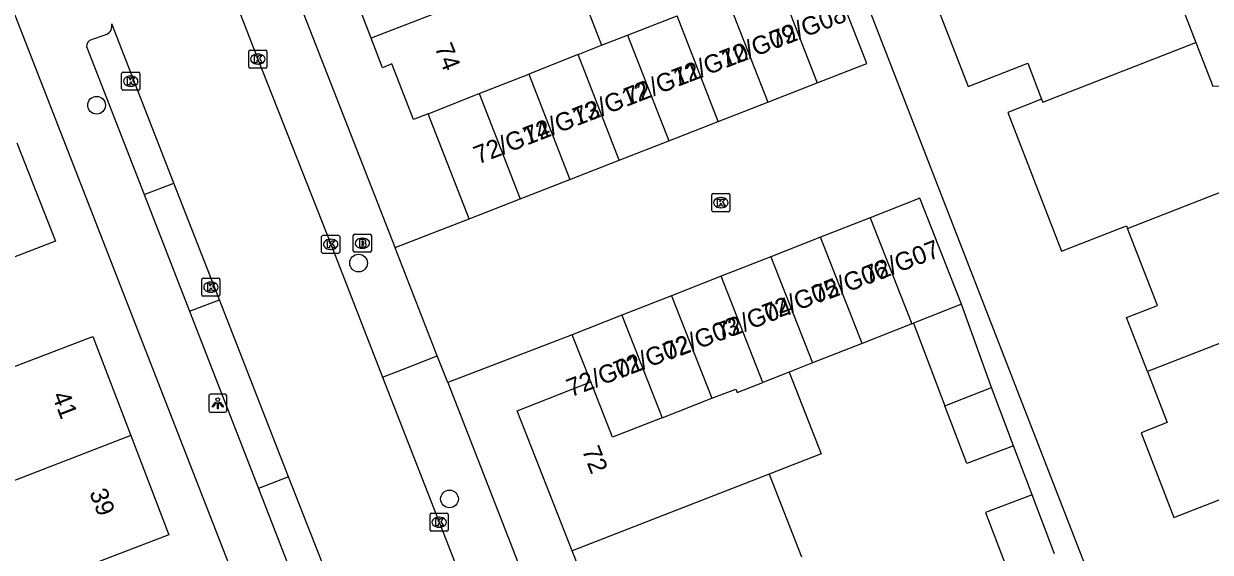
# Model space of a CAD drawing. Extents: x 159689 to 160786, y 387323 to 388339.
# Drawn here: x 159931.8 to 159997.4, y 387711.1 to 387740.3 of the extents above; entities that cross this region are included whole.
import ezdxf

# ---------------------------------------------------------------- set-up
doc = ezdxf.new("R2010")
doc.units = 0
for name, color, linetype in [('IMGEO_Boom', 7, 'Continuous'), ('IMGEO_Brandkraan', 7, 'Continuous'), ('IMGEO_Kolk', 7, 'Continuous'), ('IMGEO_Lichtpunt', 7, 'Continuous'), ('IMGEO_Pand', 7, 'Continuous'), ('IMGEO_Pand_nummerreeks', 7, 'Continuous'), ('IMGEO_Rijbaan_lokaal_open', 7, 'Continuous'), ('IMGEO_Voetpad_open', 7, 'Continuous')]:
    doc.layers.add(name, color=color, linetype=linetype)

msp = doc.modelspace()

# ---------------------------------------------------------------- linework, layer by layer
at = {"layer": 'IMGEO_Boom'}
for centre in [(159935.831, 387735.842), (159950.318, 387727.118), (159955.346, 387714.078)]:
    msp.add_circle(centre, 0.489, dxfattribs=at)
at = {"layer": 'IMGEO_Brandkraan'}
for p, q in [((159950.026, 387727.786), (159950.026, 387728.638)), ((159950.101, 387728.712), (159950.953, 387728.712)), ((159950.514, 387728.492), (159950.539, 387728.492)), ((159951.027, 387728.638), (159951.027, 387727.786)), ((159950.953, 387727.712), (159950.101, 387727.712)), ((159950.537, 387727.932), (159950.512, 387727.932))]:
    msp.add_line(p, q, dxfattribs=at)
for points in [[(159950.026, 387727.786), (159950.026, 387728.638)], [(159950.101, 387728.712), (159950.953, 387728.712)], [(159950.374, 387728.412), (159950.374, 387728.012), (159950.587, 387728.012)], [(159950.605, 387728.412), (159950.374, 387728.412)], [(159950.553, 387728.331), (159950.499, 387728.331), (159950.499, 387728.255)], [(159950.499, 387728.255), (159950.552, 387728.255)], [(159951.027, 387728.638), (159951.027, 387727.786)], [(159950.953, 387727.712), (159950.101, 387727.712)], [(159950.561, 387728.179), (159950.499, 387728.179), (159950.499, 387728.098)], [(159950.499, 387728.098), (159950.561, 387728.098)]]:
    msp.add_lwpolyline(points, dxfattribs=at)
for centre, radius, start, end in [((159950.103, 387728.636), 0.0765, 91.55205, 178.44795), ((159950.103, 387728.636), 0.0765, 91.55205, 178.44795), ((159950.554, 387728.293), 0.0379, 267.82845, 90.93552), ((159950.609, 387728.267), 0.145, 59.4692, 91.53667), ((159950.634, 387728.314), 0.0922, 285.51372, 58.15012), ((159950.639, 387728.122), 0.105, 301.31148, 78.98903), ((159950.951, 387728.636), 0.0765, 1.55205, 88.44795), ((159950.951, 387728.636), 0.0765, 1.55205, 88.44795), ((159950.103, 387727.788), 0.0765, 181.55205, 268.44795), ((159950.103, 387727.788), 0.0765, 181.55205, 268.44795), ((159950.562, 387728.138), 0.0404, 269.87594, 90.50774), ((159950.593, 387728.263), 0.251, 268.66757, 293.53466), ((159950.951, 387727.788), 0.0765, 271.55205, 358.44795), ((159950.951, 387727.788), 0.0765, 271.55205, 358.44795)]:
    msp.add_arc(centre, radius, start, end, dxfattribs=at)
for centre, major_axis, ratio, start_param, end_param in [((159950.513, 387728.212), (-0.387, 0.002), 0.722429, 4.712389, 7.853982), ((159950.538, 387728.212), (-0.39, 0.002), 0.717154, 1.570796, 4.712389)]:
    msp.add_ellipse(centre, major_axis=major_axis, ratio=ratio, start_param=start_param, end_param=end_param, dxfattribs=at)
at = {"layer": 'IMGEO_Kolk'}
for p, q in [((159944.251, 387737.967), (159944.251, 387738.819)), ((159944.326, 387738.893), (159945.178, 387738.893)), ((159945.252, 387738.819), (159945.252, 387737.967)), ((159944.762, 387738.113), (159944.737, 387738.113)), ((159944.739, 387738.673), (159944.764, 387738.673)), ((159937.219, 387736.745), (159937.219, 387737.597)), ((159937.294, 387737.671), (159938.146, 387737.671)), ((159937.707, 387737.451), (159937.732, 387737.451)), ((159938.22, 387737.597), (159938.22, 387736.745)), ((159945.178, 387737.893), (159944.326, 387737.893)), ((159937.73, 387736.891), (159937.705, 387736.891)), ((159938.146, 387736.671), (159937.294, 387736.671)), ((159969.849, 387730.031), (159969.849, 387730.883)), ((159969.924, 387730.957), (159970.776, 387730.957)), ((159970.85, 387730.883), (159970.85, 387730.031)), ((159970.337, 387730.737), (159970.362, 387730.737)), ((159970.776, 387729.957), (159969.924, 387729.957)), ((159970.36, 387730.177), (159970.335, 387730.177)), ((159948.275, 387727.727), (159948.275, 387728.579)), ((159948.35, 387728.653), (159949.202, 387728.653)), ((159948.763, 387728.433), (159948.788, 387728.433)), ((159949.276, 387728.579), (159949.276, 387727.727)), ((159949.202, 387727.653), (159948.35, 387727.653)), ((159948.786, 387727.873), (159948.761, 387727.873)), ((159941.729, 387726.286), (159942.581, 387726.286)), ((159941.654, 387725.36), (159941.654, 387726.212)), ((159942.142, 387726.066), (159942.167, 387726.066)), ((159942.655, 387726.212), (159942.655, 387725.36)), ((159942.581, 387725.286), (159941.729, 387725.286)), ((159942.165, 387725.506), (159942.14, 387725.506)), ((159954.278, 387712.366), (159954.278, 387713.218)), ((159954.353, 387713.292), (159955.205, 387713.292)), ((159955.279, 387713.218), (159955.279, 387712.366)), ((159954.789, 387712.512), (159954.764, 387712.512)), ((159954.766, 387713.072), (159954.791, 387713.072)), ((159955.205, 387712.292), (159954.353, 387712.292))]:
    msp.add_line(p, q, dxfattribs=at)
for points in [[(159944.251, 387737.967), (159944.251, 387738.819)], [(159944.326, 387738.893), (159945.178, 387738.893)], [(159945.252, 387738.819), (159945.252, 387737.967)], [(159944.572, 387738.593), (159944.695, 387738.593), (159944.695, 387738.442), (159944.825, 387738.593), (159944.989, 387738.593), (159944.843, 387738.442), (159944.996, 387738.193), (159944.844, 387738.193), (159944.759, 387738.357), (159944.695, 387738.29), (159944.695, 387738.193), (159944.572, 387738.193), (159944.572, 387738.593)], [(159937.219, 387736.745), (159937.219, 387737.597)], [(159937.294, 387737.671), (159938.146, 387737.671)], [(159938.22, 387737.597), (159938.22, 387736.745)], [(159945.178, 387737.893), (159944.326, 387737.893)], [(159937.54, 387737.371), (159937.663, 387737.371), (159937.663, 387737.22), (159937.793, 387737.371), (159937.957, 387737.371), (159937.811, 387737.22), (159937.964, 387736.971), (159937.812, 387736.971), (159937.727, 387737.135), (159937.663, 387737.068), (159937.663, 387736.971), (159937.54, 387736.971), (159937.54, 387737.371)], [(159938.146, 387736.671), (159937.294, 387736.671)], [(159969.849, 387730.031), (159969.849, 387730.883)], [(159969.924, 387730.957), (159970.776, 387730.957)], [(159970.85, 387730.883), (159970.85, 387730.031)], [(159970.17, 387730.657), (159970.293, 387730.657), (159970.293, 387730.506), (159970.423, 387730.657), (159970.587, 387730.657), (159970.441, 387730.506), (159970.594, 387730.257), (159970.442, 387730.257), (159970.357, 387730.421), (159970.293, 387730.354), (159970.293, 387730.257), (159970.17, 387730.257), (159970.17, 387730.657)], [(159970.776, 387729.957), (159969.924, 387729.957)], [(159948.275, 387727.727), (159948.275, 387728.579)], [(159948.35, 387728.653), (159949.202, 387728.653)], [(159948.596, 387728.353), (159948.719, 387728.353), (159948.719, 387728.202), (159948.849, 387728.353), (159949.013, 387728.353), (159948.867, 387728.202), (159949.02, 387727.953), (159948.868, 387727.953), (159948.783, 387728.117), (159948.719, 387728.05), (159948.719, 387727.953), (159948.596, 387727.953), (159948.596, 387728.353)], [(159949.276, 387728.579), (159949.276, 387727.727)], [(159949.202, 387727.653), (159948.35, 387727.653)], [(159941.729, 387726.286), (159942.581, 387726.286)], [(159941.654, 387725.36), (159941.654, 387726.212)], [(159941.975, 387725.986), (159942.098, 387725.986), (159942.098, 387725.835), (159942.228, 387725.986), (159942.392, 387725.986), (159942.246, 387725.835), (159942.399, 387725.586), (159942.247, 387725.586), (159942.162, 387725.75), (159942.098, 387725.683), (159942.098, 387725.586), (159941.975, 387725.586), (159941.975, 387725.986)], [(159942.655, 387726.212), (159942.655, 387725.36)], [(159942.581, 387725.286), (159941.729, 387725.286)], [(159954.278, 387712.366), (159954.278, 387713.218)], [(159954.353, 387713.292), (159955.205, 387713.292)], [(159955.279, 387713.218), (159955.279, 387712.366)], [(159954.599, 387712.992), (159954.722, 387712.992), (159954.722, 387712.841), (159954.852, 387712.992), (159955.016, 387712.992), (159954.87, 387712.841), (159955.023, 387712.592), (159954.871, 387712.592), (159954.786, 387712.756), (159954.722, 387712.689), (159954.722, 387712.592), (159954.599, 387712.592), (159954.599, 387712.992)], [(159955.205, 387712.292), (159954.353, 387712.292)]]:
    msp.add_lwpolyline(points, dxfattribs=at)
for centre, start, end in [((159944.328, 387738.817), 91.55205, 178.44795), ((159944.328, 387738.817), 91.55205, 178.44795), ((159945.176, 387738.817), 1.55205, 88.44795), ((159945.176, 387738.817), 1.55205, 88.44795), ((159937.296, 387737.595), 91.55205, 178.44795), ((159937.296, 387737.595), 91.55205, 178.44795), ((159938.144, 387737.595), 1.55205, 88.44795), ((159938.144, 387737.595), 1.55205, 88.44795), ((159944.328, 387737.969), 181.55205, 268.44795), ((159944.328, 387737.969), 181.55205, 268.44795), ((159945.176, 387737.969), 271.55205, 358.44795), ((159945.176, 387737.969), 271.55205, 358.44795), ((159937.296, 387736.747), 181.55205, 268.44795), ((159937.296, 387736.747), 181.55205, 268.44795), ((159938.144, 387736.747), 271.55205, 358.44795), ((159938.144, 387736.747), 271.55205, 358.44795), ((159969.926, 387730.881), 91.55205, 178.44795), ((159969.926, 387730.881), 91.55205, 178.44795), ((159970.774, 387730.881), 1.55205, 88.44795), ((159970.774, 387730.881), 1.55205, 88.44795), ((159969.926, 387730.033), 181.55205, 268.44795), ((159969.926, 387730.033), 181.55205, 268.44795), ((159970.774, 387730.033), 271.55205, 358.44795), ((159970.774, 387730.033), 271.55205, 358.44795), ((159948.352, 387728.577), 91.55205, 178.44795), ((159948.352, 387728.577), 91.55205, 178.44795), ((159949.2, 387728.577), 1.55205, 88.44795), ((159949.2, 387728.577), 1.55205, 88.44795), ((159948.352, 387727.729), 181.55205, 268.44795), ((159948.352, 387727.729), 181.55205, 268.44795), ((159949.2, 387727.729), 271.55205, 358.44795), ((159949.2, 387727.729), 271.55205, 358.44795), ((159941.731, 387726.21), 91.55205, 178.44795), ((159941.731, 387726.21), 91.55205, 178.44795), ((159942.579, 387726.21), 1.55205, 88.44795), ((159942.579, 387726.21), 1.55205, 88.44795), ((159941.731, 387725.362), 181.55205, 268.44795), ((159941.731, 387725.362), 181.55205, 268.44795), ((159942.579, 387725.362), 271.55205, 358.44795), ((159942.579, 387725.362), 271.55205, 358.44795), ((159954.355, 387713.216), 91.55205, 178.44795), ((159954.355, 387713.216), 91.55205, 178.44795), ((159955.203, 387713.216), 1.55205, 88.44795), ((159955.203, 387713.216), 1.55205, 88.44795), ((159954.355, 387712.368), 181.55205, 268.44795), ((159954.355, 387712.368), 181.55205, 268.44795), ((159955.203, 387712.368), 271.55205, 358.44795), ((159955.203, 387712.368), 271.55205, 358.44795)]:
    msp.add_arc(centre, 0.0765, start, end, dxfattribs=at)
for centre, major_axis, ratio, start_param, end_param in [((159944.738, 387738.393), (-0.387, 0.002), 0.722429, 4.712389, 7.853982), ((159944.763, 387738.393), (-0.39, 0.002), 0.717154, 1.570796, 4.712389), ((159937.706, 387737.171), (-0.387, 0.002), 0.722429, 4.712389, 7.853982), ((159937.731, 387737.171), (-0.39, 0.002), 0.717154, 1.570796, 4.712389), ((159970.336, 387730.457), (-0.387, 0.002), 0.722429, 4.712389, 7.853982), ((159970.361, 387730.457), (-0.39, 0.002), 0.717154, 1.570796, 4.712389), ((159948.762, 387728.153), (-0.387, 0.002), 0.722429, 4.712389, 7.853982), ((159948.787, 387728.153), (-0.39, 0.002), 0.717154, 1.570796, 4.712389), ((159942.141, 387725.786), (-0.387, 0.002), 0.722429, 4.712389, 7.853982), ((159942.166, 387725.786), (-0.39, 0.002), 0.717154, 1.570796, 4.712389), ((159954.765, 387712.792), (-0.387, 0.002), 0.722429, 4.712389, 7.853982), ((159954.79, 387712.792), (-0.39, 0.002), 0.717154, 1.570796, 4.712389)]:
    msp.add_ellipse(centre, major_axis=major_axis, ratio=ratio, start_param=start_param, end_param=end_param, dxfattribs=at)
at = {"layer": 'IMGEO_Lichtpunt'}
for p, q in [((159942.033, 387719.772), (159942.033, 387718.965)), ((159942.033, 387719.772), (159942.033, 387718.965)), ((159942.935, 387719.867), (159942.127, 387719.867)), ((159942.935, 387719.867), (159942.127, 387719.867)), ((159943.029, 387718.965), (159943.029, 387719.772)), ((159943.029, 387718.965), (159943.029, 387719.772)), ((159942.127, 387718.871), (159942.935, 387718.871)), ((159942.127, 387718.871), (159942.935, 387718.871))]:
    msp.add_line(p, q, dxfattribs=at)
for points in [[(159942.407, 387719.436), (159942.446, 387719.408), (159942.258, 387719.146), (159942.22, 387719.173), (159942.407, 387719.436)], [(159942.509, 387719.388), (159942.556, 387719.388), (159942.556, 387719.066), (159942.509, 387719.066), (159942.509, 387719.388)], [(159942.619, 387719.408), (159942.657, 387719.435), (159942.844, 387719.173), (159942.805, 387719.145), (159942.619, 387719.408)]]:
    msp.add_lwpolyline(points, dxfattribs=at)
msp.add_circle((159942.532, 387719.57), 0.0994, dxfattribs=at)
for centre, start, end in [((159942.127, 387719.772), 90, 180), ((159942.127, 387719.772), 90, 180), ((159942.935, 387719.772), 0, 90), ((159942.935, 387719.772), 0, 90), ((159942.127, 387718.965), 180, 270), ((159942.127, 387718.965), 180, 270), ((159942.935, 387718.965), 270, 0), ((159942.935, 387718.965), 270, 360)]:
    msp.add_arc(centre, 0.0946, start, end, dxfattribs=at)
at = {"layer": 'IMGEO_Pand'}
for points in [[(159997.708, 387748.102), (159999.229, 387744.189), (159995.682, 387741.712), (159996.618, 387739.305)], [(159951.009, 387739.55), (159949.265, 387744.117)], [(159975.68, 387737.076), (159978.416, 387738.143), (159976.136, 387743.991)], [(159987.004, 387744.054), (159981.993, 387742.106), (159984.024, 387736.881), (159987.314, 387738.16), (159988.086, 387736.175)], [(159961.955, 387743.784), (159951.009, 387739.55)], [(159961.955, 387743.784), (159963.756, 387739.164)], [(159973.399, 387742.924), (159975.68, 387737.076)], [(159970.663, 387741.857), (159972.943, 387736.009)], [(159965.19, 387739.723), (159967.926, 387740.79)], [(159970.207, 387734.942), (159967.926, 387740.79)], [(159954.166, 387735.375), (159953.363, 387735.062), (159952.165, 387738.134), (159951.636, 387737.908), (159951.009, 387739.55)], [(159963.756, 387739.164), (159965.19, 387739.723)], [(159965.19, 387739.723), (159967.47, 387733.874)], [(159962.456, 387738.648), (159963.756, 387739.164)], [(159988.086, 387736.175), (159988.151, 387736.008), (159996.618, 387739.305)], [(159996.618, 387739.305), (159997.553, 387736.899), (160000, 387737.032), (160001.989, 387737.141), (160003.523, 387733.195)], [(159962.456, 387738.648), (159959.727, 387737.563)], [(159964.734, 387732.807), (159962.456, 387738.648)], [(159956.994, 387736.488), (159959.727, 387737.563)], [(159959.727, 387737.563), (159961.997, 387731.74)], [(159972.943, 387736.009), (159975.68, 387737.076)], [(159954.166, 387735.375), (159956.994, 387736.488)], [(159956.994, 387736.488), (159959.261, 387730.673)], [(159988.086, 387736.175), (159986.209, 387735.446), (159989.189, 387727.78), (159992.787, 387729.178), (159992.842, 387729.037)], [(159970.207, 387734.942), (159972.943, 387736.009)], [(159956.429, 387729.569), (159954.166, 387735.375)], [(159967.47, 387733.874), (159970.207, 387734.942)], [(159931.415, 387733.768), (159933.559, 387728.327), (159929.092, 387726.609), (159930.137, 387723.938)], [(159964.734, 387732.807), (159967.47, 387733.874)], [(159992.842, 387729.037), (160000, 387731.824), (160003.523, 387733.195)], [(159961.997, 387731.74), (159964.734, 387732.807)], [(159959.261, 387730.673), (159961.997, 387731.74)], [(159956.429, 387729.569), (159959.261, 387730.673)], [(159983.66, 387724.837), (159981.357, 387730.702), (159978.61, 387729.623)], [(159978.61, 387729.623), (159975.864, 387728.545)], [(159978.61, 387729.623), (159980.914, 387723.758)], [(159993.938, 387721.12), (159992.779, 387724.102), (159994.501, 387724.772), (159992.842, 387729.037)], [(159975.864, 387728.545), (159973.117, 387727.466)], [(159978.167, 387722.68), (159975.864, 387728.545)], [(159973.117, 387727.466), (159970.371, 387726.388)], [(159973.117, 387727.466), (159975.42, 387721.601)], [(159970.371, 387726.388), (159967.624, 387725.309)], [(159972.674, 387720.523), (159970.371, 387726.388)], [(159967.624, 387725.309), (159964.878, 387724.231)], [(159967.624, 387725.309), (159969.85, 387719.641)], [(159983.66, 387724.837), (159981.004, 387723.793)], [(159985.31, 387720.231), (159983.66, 387724.837)], [(160002.466, 387724.44), (160000, 387723.48), (159993.938, 387721.12)], [(159930.137, 387723.938), (159931.149, 387721.35), (159935.616, 387723.055), (159937.723, 387717.58)], [(159964.878, 387724.231), (159962.131, 387723.152)], [(159964.878, 387724.231), (159967.1, 387718.571)], [(159980.914, 387723.758), (159978.167, 387722.68)], [(159980.914, 387723.758), (159981.004, 387723.793)], [(159981.004, 387723.793), (159982.738, 387719.23)], [(159963.155, 387720.545), (159962.131, 387723.152)], [(159978.167, 387722.68), (159975.42, 387721.601)], [(159974.13, 387721.095), (159972.674, 387720.523)], [(159974.13, 387721.095), (159975.894, 387716.566), (159973.022, 387715.448)], [(159975.42, 387721.601), (159974.13, 387721.095)], [(159993.938, 387721.12), (159995.036, 387718.296), (159993.584, 387717.732), (159995.401, 387713.06), (159998.573, 387714.296), (159998.637, 387714.132)], [(159962.135, 387711.21), (159959.095, 387718.951), (159963.155, 387720.545)], [(159967.1, 387718.571), (159964.352, 387717.501), (159963.155, 387720.545)], [(159969.85, 387719.641), (159971.173, 387720.156), (159971.249, 387719.963), (159972.674, 387720.523)], [(159982.738, 387719.23), (159985.31, 387720.231)], [(159986.531, 387717.015), (159985.31, 387720.231)], [(159967.1, 387718.571), (159969.85, 387719.641)], [(159986.531, 387717.015), (159983.952, 387716.035), (159982.738, 387719.23)], [(159937.723, 387717.58), (159929.378, 387714.355)], [(159937.723, 387717.58), (159939.83, 387712.103), (159935.401, 387710.397), (159936.429, 387707.749)], [(159973.022, 387715.448), (159962.135, 387711.21)], [(159973.022, 387715.448), (159974.816, 387710.879)], [(159987.561, 387714.3), (159984.989, 387713.324), (159986.231, 387710.053)], [(159988.803, 387711.054), (159987.569, 387714.303), (159987.561, 387714.3)], [(159964.387, 387706.818), (159963.253, 387709.706), (159962.796, 387709.526), (159962.135, 387711.21)]]:
    msp.add_lwpolyline(points, dxfattribs=at)
at = {"layer": 'IMGEO_Rijbaan_lokaal_open'}
for points in [[(159932.189, 387770.717), (159933.332, 387767.8), (159938.935, 387753.342), (159944.752, 387738.393), (159948.776, 387728.153), (159951.643, 387720.816)], [(159940.11, 387731.541), (159936.672, 387740.346)], [(159938.468, 387730.905), (159940.11, 387731.541)], [(159942.628, 387725.093), (159940.11, 387731.541)], [(159938.468, 387730.905), (159940.978, 387724.461)], [(159940.978, 387724.461), (159942.628, 387725.093)], [(159946.452, 387715.3), (159942.628, 387725.093)], [(159951.643, 387720.816), (159954.779, 387712.792), (159956.53, 387708.327)], [(159946.452, 387715.3), (159944.786, 387714.662)], [(159948.942, 387708.922), (159946.452, 387715.3)], [(159944.786, 387714.662), (159947.28, 387708.243)]]:
    msp.add_lwpolyline(points, dxfattribs=at)
at = {"layer": 'IMGEO_Voetpad_open'}
for points in [[(159988.008, 387595.398), (159930.533, 387742.858), (159933.271, 387743.95), (159930.92, 387750), (159918.022, 387783.189), (159912.569, 387796.796)], [(159952.338, 387727.973), (159943.738, 387750), (159935.732, 387770.506)], [(159982.371, 387750.877), (159975.76, 387748.314), (159998.986, 387688.539), (160005.599, 387691.121)], [(159936.376, 387739.757), (159935.438, 387739.414)], [(159935.282, 387739.085), (159938.468, 387730.905)], [(159952.338, 387727.973), (159956.429, 387729.569)], [(159954.672, 387721.989), (159952.345, 387727.955), (159952.338, 387727.973)], [(159940.978, 387724.461), (159944.786, 387714.662)], [(159962.131, 387723.152), (159955.245, 387720.521)], [(159951.643, 387720.816), (159952.738, 387721.243), (159954.672, 387721.989)], [(159955.245, 387720.521), (159954.672, 387721.989)], [(159955.245, 387720.521), (159971.85, 387677.945)], [(159987.561, 387714.3), (159986.531, 387717.015)]]:
    msp.add_lwpolyline(points, dxfattribs=at)
for centre, radius, start, end in [((159936.167, 387740.231), 0.518, 293.79905, 12.83762), ((159935.635, 387739.119), 0.355, 123.76817, 185.49457)]:
    msp.add_arc(centre, radius, start, end, dxfattribs=at)

# ---------------------------------------------------------------- texts
at = {"layer": 'IMGEO_Pand_nummerreeks'}
for s, rotation, p in [('72/G08', 21.23931, (159973.291, 387738.925)), ('72/G09', 21.23931, (159970.544, 387737.857)), ('74', 291.36291, (159954.511, 387739.044)), ('72/G10', 21.23931, (159967.893, 387736.827)), ('72/G11', 21.23931, (159965.252, 387735.8)), ('72/G12', 21.23931, (159962.402, 387734.692)), ('72/G13', 21.23931, (159959.666, 387733.629)), ('72/G14', 21.23931, (159956.925, 387732.564)), ('72/G07', 20.9015, (159978.446, 387725.927)), ('72/G06', 20.90134, (159975.625, 387724.839)), ('72/G05', 20.90134, (159972.882, 387723.828)), ('72/G04', 20.9015, (159970.282, 387722.784)), ('72/G03', 20.90134, (159967.388, 387721.697)), ('72/G02', 20.90134, (159964.663, 387720.684)), ('72/G01', 20.90134, (159962.052, 387719.697)), ('41', 291.04453, (159933.352, 387719.805)), ('72', 291.43987, (159962.657, 387716.774)), ('39', 291.04522, (159935.418, 387714.435))]:
    msp.add_text(s, height=1, rotation=rotation, dxfattribs=at).set_placement(p)

doc.saveas('drawing.dxf')
